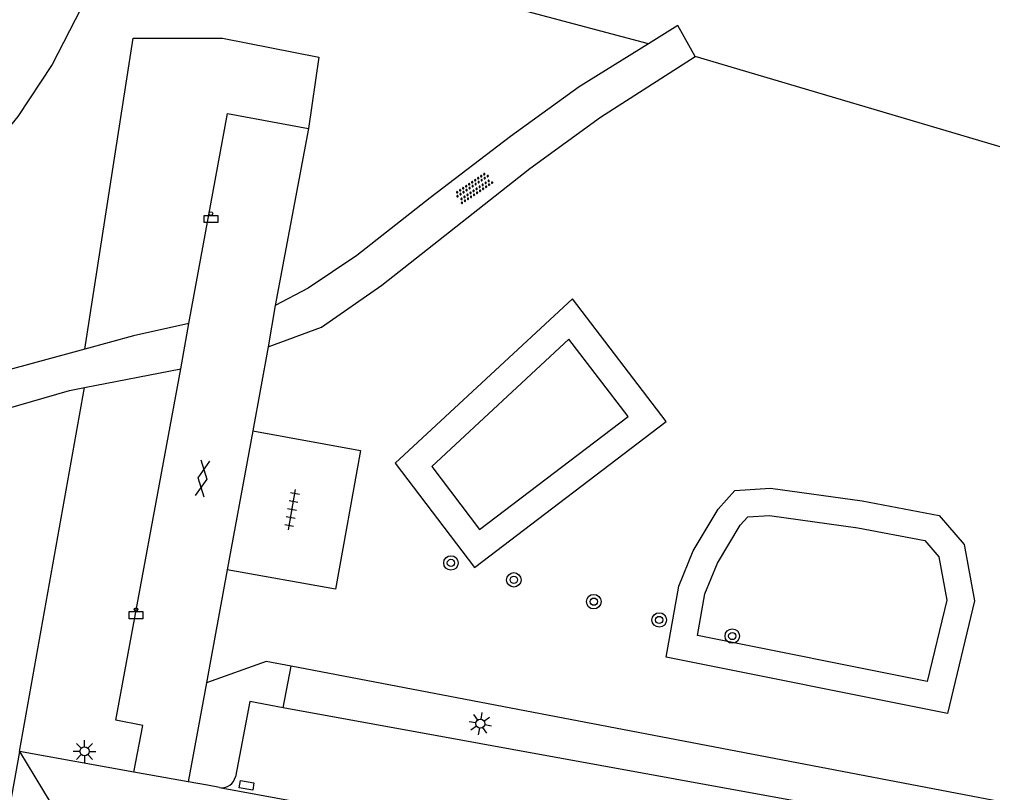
# Model space of a CAD drawing. Extents: x 133000 to 136000, y 400500 to 403500.
# Drawn here: x 133432.7 to 133486.3, y 400705.9 to 400748.5 of the extents above; entities that cross this region are included whole.
import ezdxf

# ---------------------------------------------------------------- set-up
doc = ezdxf.new("R2010")
doc.units = 0
for name, color, linetype in [('gg-knt-onverhard', 7, 'Continuous'), ('gg-knt-verharding', 7, 'Continuous'), ('gg-knt-verharding nz', 7, 'Continuous'), ('gt-grn-groengrens', 7, 'Continuous'), ('gt-grn-weggrens', 7, 'Continuous'), ('gt-symb-afvalbak', 7, 'Continuous'), ('gt-symb-boom', 7, 'Continuous'), ('gt-symb-gesloten verharding', 7, 'Continuous'), ('gt-symb-kolk center center', 7, 'Continuous'), ('gt-symb-lichtmast', 7, 'Continuous'), ('gt-symb-overige verharding', 7, 'Continuous'), ('gt-symb-tegel verharding', 7, 'Continuous')]:
    doc.layers.add(name, color=color, linetype=linetype)

# ---------------------------------------------------------------- blocks, each defined once
blk = doc.blocks.new('gt0-BOOM')
at = {"layer": 'gt-symb-boom'}
for radius in [0.4, 0.2]:
    blk.add_circle((0, 0), radius, dxfattribs=at)
blk = doc.blocks.new('gt0-ABAK')
at = {"layer": 'gt-symb-afvalbak'}
blk.add_lwpolyline([(0.375, -0.5), (-0.375, -0.5), (-0.375, -0.1), (0.375, -0.1)], close=True, dxfattribs=at)
blk.add_circle((0, 0), 0.1, dxfattribs=at)
blk = doc.blocks.new('gt0-OVH')
at = {"layer": 'gt-symb-overige verharding'}
for points in [[(-0.972, 0.298), (-0.967, 0.308), (-0.965, 0.319), (-0.966, 0.33), (-0.971, 0.34), (-0.978, 0.348), (-0.988, 0.353), (-0.999, 0.355), (-1.01, 0.354), (-1.02, 0.349), (-1.028, 0.342), (-1.033, 0.332), (-1.035, 0.321), (-1.034, 0.31), (-1.029, 0.3), (-1.022, 0.292), (-1.012, 0.287), (-1.001, 0.285), (-0.99, 0.286), (-0.98, 0.291)], [(-0.872, 0.106), (-0.867, 0.116), (-0.865, 0.126), (-0.866, 0.137), (-0.871, 0.147), (-0.878, 0.156), (-0.888, 0.161), (-0.899, 0.163), (-0.91, 0.162), (-0.92, 0.157), (-0.928, 0.15), (-0.933, 0.14), (-0.935, 0.129), (-0.934, 0.118), (-0.929, 0.108), (-0.922, 0.1), (-0.912, 0.095), (-0.901, 0.092), (-0.89, 0.094), (-0.88, 0.098)], [(-0.772, 0.298), (-0.767, 0.308), (-0.765, 0.319), (-0.766, 0.33), (-0.771, 0.34), (-0.778, 0.348), (-0.788, 0.353), (-0.799, 0.355), (-0.81, 0.354), (-0.82, 0.349), (-0.828, 0.342), (-0.833, 0.332), (-0.835, 0.321), (-0.834, 0.31), (-0.829, 0.3), (-0.822, 0.292), (-0.812, 0.287), (-0.801, 0.285), (-0.79, 0.286), (-0.78, 0.291)], [(-0.672, 0.106), (-0.667, 0.116), (-0.665, 0.126), (-0.666, 0.137), (-0.671, 0.147), (-0.678, 0.156), (-0.688, 0.161), (-0.699, 0.163), (-0.71, 0.162), (-0.72, 0.157), (-0.728, 0.15), (-0.733, 0.14), (-0.735, 0.129), (-0.734, 0.118), (-0.729, 0.108), (-0.722, 0.1), (-0.712, 0.095), (-0.701, 0.092), (-0.69, 0.094), (-0.68, 0.098)], [(-0.572, 0.298), (-0.567, 0.308), (-0.565, 0.319), (-0.566, 0.33), (-0.571, 0.34), (-0.578, 0.348), (-0.588, 0.353), (-0.599, 0.355), (-0.61, 0.354), (-0.62, 0.349), (-0.628, 0.342), (-0.633, 0.332), (-0.635, 0.321), (-0.634, 0.31), (-0.629, 0.3), (-0.622, 0.292), (-0.612, 0.287), (-0.601, 0.285), (-0.59, 0.286), (-0.58, 0.291)], [(-0.472, 0.106), (-0.467, 0.116), (-0.465, 0.126), (-0.466, 0.137), (-0.471, 0.147), (-0.478, 0.156), (-0.488, 0.161), (-0.499, 0.163), (-0.51, 0.162), (-0.52, 0.157), (-0.528, 0.15), (-0.533, 0.14), (-0.535, 0.129), (-0.534, 0.118), (-0.529, 0.108), (-0.522, 0.1), (-0.512, 0.095), (-0.501, 0.092), (-0.49, 0.094), (-0.48, 0.098)], [(-0.372, 0.298), (-0.367, 0.308), (-0.365, 0.319), (-0.366, 0.33), (-0.371, 0.34), (-0.378, 0.348), (-0.388, 0.353), (-0.399, 0.355), (-0.41, 0.354), (-0.42, 0.349), (-0.428, 0.342), (-0.433, 0.332), (-0.435, 0.321), (-0.434, 0.31), (-0.429, 0.3), (-0.422, 0.292), (-0.412, 0.287), (-0.401, 0.285), (-0.39, 0.286), (-0.38, 0.291)], [(-0.272, 0.106), (-0.267, 0.116), (-0.265, 0.126), (-0.266, 0.137), (-0.271, 0.147), (-0.278, 0.156), (-0.288, 0.161), (-0.299, 0.163), (-0.31, 0.162), (-0.32, 0.157), (-0.328, 0.15), (-0.333, 0.14), (-0.335, 0.129), (-0.334, 0.118), (-0.329, 0.108), (-0.322, 0.1), (-0.312, 0.095), (-0.301, 0.092), (-0.29, 0.094), (-0.28, 0.098)], [(-0.172, 0.298), (-0.167, 0.308), (-0.165, 0.319), (-0.166, 0.33), (-0.171, 0.34), (-0.178, 0.348), (-0.188, 0.353), (-0.199, 0.355), (-0.21, 0.354), (-0.22, 0.349), (-0.228, 0.342), (-0.233, 0.332), (-0.235, 0.321), (-0.234, 0.31), (-0.229, 0.3), (-0.222, 0.292), (-0.212, 0.287), (-0.201, 0.285), (-0.19, 0.286), (-0.18, 0.291)], [(-0.072, 0.106), (-0.067, 0.116), (-0.065, 0.126), (-0.066, 0.137), (-0.071, 0.147), (-0.078, 0.156), (-0.088, 0.161), (-0.099, 0.163), (-0.11, 0.162), (-0.12, 0.157), (-0.128, 0.15), (-0.133, 0.14), (-0.135, 0.129), (-0.134, 0.118), (-0.129, 0.108), (-0.122, 0.1), (-0.112, 0.095), (-0.101, 0.092), (-0.09, 0.094), (-0.08, 0.098)], [(0.028, 0.298), (0.033, 0.308), (0.035, 0.319), (0.034, 0.33), (0.029, 0.34), (0.022, 0.348), (0.012, 0.353), (0.001, 0.355), (-0.01, 0.354), (-0.02, 0.349), (-0.028, 0.342), (-0.033, 0.332), (-0.035, 0.321), (-0.034, 0.31), (-0.029, 0.3), (-0.022, 0.292), (-0.012, 0.287), (-0.001, 0.285), (0.01, 0.286), (0.02, 0.291)], [(0.128, 0.106), (0.133, 0.116), (0.135, 0.126), (0.134, 0.137), (0.129, 0.147), (0.122, 0.156), (0.112, 0.161), (0.101, 0.163), (0.09, 0.162), (0.08, 0.157), (0.072, 0.15), (0.067, 0.14), (0.065, 0.129), (0.066, 0.118), (0.071, 0.108), (0.078, 0.1), (0.088, 0.095), (0.099, 0.092), (0.11, 0.094), (0.12, 0.098)], [(0.228, 0.298), (0.233, 0.308), (0.235, 0.319), (0.234, 0.33), (0.229, 0.34), (0.222, 0.348), (0.212, 0.353), (0.201, 0.355), (0.19, 0.354), (0.18, 0.349), (0.172, 0.342), (0.167, 0.332), (0.165, 0.321), (0.166, 0.31), (0.171, 0.3), (0.178, 0.292), (0.188, 0.287), (0.199, 0.285), (0.21, 0.286), (0.22, 0.291)], [(0.328, 0.106), (0.333, 0.116), (0.335, 0.126), (0.334, 0.137), (0.329, 0.147), (0.322, 0.156), (0.312, 0.161), (0.301, 0.163), (0.29, 0.162), (0.28, 0.157), (0.272, 0.15), (0.267, 0.14), (0.265, 0.129), (0.266, 0.118), (0.271, 0.108), (0.278, 0.1), (0.288, 0.095), (0.299, 0.092), (0.31, 0.094), (0.32, 0.098)], [(0.428, 0.298), (0.433, 0.308), (0.435, 0.319), (0.434, 0.33), (0.429, 0.34), (0.422, 0.348), (0.412, 0.353), (0.401, 0.355), (0.39, 0.354), (0.38, 0.349), (0.372, 0.342), (0.367, 0.332), (0.365, 0.321), (0.366, 0.31), (0.371, 0.3), (0.378, 0.292), (0.388, 0.287), (0.399, 0.285), (0.41, 0.286), (0.42, 0.291)], [(0.528, 0.106), (0.533, 0.116), (0.535, 0.126), (0.534, 0.137), (0.529, 0.147), (0.522, 0.156), (0.512, 0.161), (0.501, 0.163), (0.49, 0.162), (0.48, 0.157), (0.472, 0.15), (0.467, 0.14), (0.465, 0.129), (0.466, 0.118), (0.471, 0.108), (0.478, 0.1), (0.488, 0.095), (0.499, 0.092), (0.51, 0.094), (0.52, 0.098)], [(0.628, 0.298), (0.633, 0.308), (0.635, 0.319), (0.634, 0.33), (0.629, 0.34), (0.622, 0.348), (0.612, 0.353), (0.601, 0.355), (0.59, 0.354), (0.58, 0.349), (0.572, 0.342), (0.567, 0.332), (0.565, 0.321), (0.566, 0.31), (0.571, 0.3), (0.578, 0.292), (0.588, 0.287), (0.599, 0.285), (0.61, 0.286), (0.62, 0.291)], [(0.728, 0.106), (0.733, 0.116), (0.735, 0.126), (0.734, 0.137), (0.729, 0.147), (0.722, 0.156), (0.712, 0.161), (0.701, 0.163), (0.69, 0.162), (0.68, 0.157), (0.672, 0.15), (0.667, 0.14), (0.665, 0.129), (0.666, 0.118), (0.671, 0.108), (0.678, 0.1), (0.688, 0.095), (0.699, 0.092), (0.71, 0.094), (0.72, 0.098)], [(0.828, 0.298), (0.833, 0.308), (0.835, 0.319), (0.834, 0.33), (0.829, 0.34), (0.822, 0.348), (0.812, 0.353), (0.801, 0.355), (0.79, 0.354), (0.78, 0.349), (0.772, 0.342), (0.767, 0.332), (0.765, 0.321), (0.766, 0.31), (0.771, 0.3), (0.778, 0.292), (0.788, 0.287), (0.799, 0.285), (0.81, 0.286), (0.82, 0.291)], [(0.928, 0.106), (0.933, 0.116), (0.935, 0.126), (0.934, 0.137), (0.929, 0.147), (0.922, 0.156), (0.912, 0.161), (0.901, 0.163), (0.89, 0.162), (0.88, 0.157), (0.872, 0.15), (0.867, 0.14), (0.865, 0.129), (0.866, 0.118), (0.871, 0.108), (0.878, 0.1), (0.888, 0.095), (0.899, 0.092), (0.91, 0.094), (0.92, 0.098)], [(1.028, 0.298), (1.033, 0.308), (1.035, 0.319), (1.034, 0.33), (1.029, 0.34), (1.022, 0.348), (1.012, 0.353), (1.001, 0.355), (0.99, 0.354), (0.98, 0.349), (0.972, 0.342), (0.967, 0.332), (0.965, 0.321), (0.966, 0.31), (0.971, 0.3), (0.978, 0.292), (0.988, 0.287), (0.999, 0.285), (1.01, 0.286), (1.02, 0.291)], [(-0.972, -0.142), (-0.967, -0.132), (-0.965, -0.121), (-0.966, -0.11), (-0.971, -0.1), (-0.978, -0.092), (-0.988, -0.087), (-0.999, -0.085), (-1.01, -0.086), (-1.02, -0.091), (-1.028, -0.098), (-1.033, -0.108), (-1.035, -0.119), (-1.034, -0.13), (-1.029, -0.14), (-1.022, -0.148), (-1.012, -0.153), (-1.001, -0.155), (-0.99, -0.154), (-0.98, -0.149)], [(-0.872, -0.334), (-0.867, -0.324), (-0.865, -0.314), (-0.866, -0.303), (-0.871, -0.293), (-0.878, -0.284), (-0.888, -0.279), (-0.899, -0.277), (-0.91, -0.278), (-0.92, -0.283), (-0.928, -0.29), (-0.933, -0.3), (-0.935, -0.311), (-0.934, -0.322), (-0.929, -0.332), (-0.922, -0.34), (-0.912, -0.345), (-0.901, -0.348), (-0.89, -0.346), (-0.88, -0.342)], [(-0.772, -0.142), (-0.767, -0.132), (-0.765, -0.121), (-0.766, -0.11), (-0.771, -0.1), (-0.778, -0.092), (-0.788, -0.087), (-0.799, -0.085), (-0.81, -0.086), (-0.82, -0.091), (-0.828, -0.098), (-0.833, -0.108), (-0.835, -0.119), (-0.834, -0.13), (-0.829, -0.14), (-0.822, -0.148), (-0.812, -0.153), (-0.801, -0.155), (-0.79, -0.154), (-0.78, -0.149)], [(-0.672, -0.334), (-0.667, -0.324), (-0.665, -0.314), (-0.666, -0.303), (-0.671, -0.293), (-0.678, -0.284), (-0.688, -0.279), (-0.699, -0.277), (-0.71, -0.278), (-0.72, -0.283), (-0.728, -0.29), (-0.733, -0.3), (-0.735, -0.311), (-0.734, -0.322), (-0.729, -0.332), (-0.722, -0.34), (-0.712, -0.345), (-0.701, -0.348), (-0.69, -0.346), (-0.68, -0.342)], [(-0.572, -0.142), (-0.567, -0.132), (-0.565, -0.121), (-0.566, -0.11), (-0.571, -0.1), (-0.578, -0.092), (-0.588, -0.087), (-0.599, -0.085), (-0.61, -0.086), (-0.62, -0.091), (-0.628, -0.098), (-0.633, -0.108), (-0.635, -0.119), (-0.634, -0.13), (-0.629, -0.14), (-0.622, -0.148), (-0.612, -0.153), (-0.601, -0.155), (-0.59, -0.154), (-0.58, -0.149)], [(-0.472, -0.334), (-0.467, -0.324), (-0.465, -0.314), (-0.466, -0.303), (-0.471, -0.293), (-0.478, -0.284), (-0.488, -0.279), (-0.499, -0.277), (-0.51, -0.278), (-0.52, -0.283), (-0.528, -0.29), (-0.533, -0.3), (-0.535, -0.311), (-0.534, -0.322), (-0.529, -0.332), (-0.522, -0.34), (-0.512, -0.345), (-0.501, -0.348), (-0.49, -0.346), (-0.48, -0.342)], [(-0.372, -0.142), (-0.367, -0.132), (-0.365, -0.121), (-0.366, -0.11), (-0.371, -0.1), (-0.378, -0.092), (-0.388, -0.087), (-0.399, -0.085), (-0.41, -0.086), (-0.42, -0.091), (-0.428, -0.098), (-0.433, -0.108), (-0.435, -0.119), (-0.434, -0.13), (-0.429, -0.14), (-0.422, -0.148), (-0.412, -0.153), (-0.401, -0.155), (-0.39, -0.154), (-0.38, -0.149)], [(-0.272, -0.334), (-0.267, -0.324), (-0.265, -0.314), (-0.266, -0.303), (-0.271, -0.293), (-0.278, -0.284), (-0.288, -0.279), (-0.299, -0.277), (-0.31, -0.278), (-0.32, -0.283), (-0.328, -0.29), (-0.333, -0.3), (-0.335, -0.311), (-0.334, -0.322), (-0.329, -0.332), (-0.322, -0.34), (-0.312, -0.345), (-0.301, -0.348), (-0.29, -0.346), (-0.28, -0.342)], [(-0.172, -0.142), (-0.167, -0.132), (-0.165, -0.121), (-0.166, -0.11), (-0.171, -0.1), (-0.178, -0.092), (-0.188, -0.087), (-0.199, -0.085), (-0.21, -0.086), (-0.22, -0.091), (-0.228, -0.098), (-0.233, -0.108), (-0.235, -0.119), (-0.234, -0.13), (-0.229, -0.14), (-0.222, -0.148), (-0.212, -0.153), (-0.201, -0.155), (-0.19, -0.154), (-0.18, -0.149)], [(-0.072, -0.334), (-0.067, -0.324), (-0.065, -0.314), (-0.066, -0.303), (-0.071, -0.293), (-0.078, -0.284), (-0.088, -0.279), (-0.099, -0.277), (-0.11, -0.278), (-0.12, -0.283), (-0.128, -0.29), (-0.133, -0.3), (-0.135, -0.311), (-0.134, -0.322), (-0.129, -0.332), (-0.122, -0.34), (-0.112, -0.345), (-0.101, -0.348), (-0.09, -0.346), (-0.08, -0.342)], [(0.028, -0.142), (0.033, -0.132), (0.035, -0.121), (0.034, -0.11), (0.029, -0.1), (0.022, -0.092), (0.012, -0.087), (0.001, -0.085), (-0.01, -0.086), (-0.02, -0.091), (-0.028, -0.098), (-0.033, -0.108), (-0.035, -0.119), (-0.034, -0.13), (-0.029, -0.14), (-0.022, -0.148), (-0.012, -0.153), (-0.001, -0.155), (0.01, -0.154), (0.02, -0.149)], [(0.128, -0.334), (0.133, -0.324), (0.135, -0.314), (0.134, -0.303), (0.129, -0.293), (0.122, -0.284), (0.112, -0.279), (0.101, -0.277), (0.09, -0.278), (0.08, -0.283), (0.072, -0.29), (0.067, -0.3), (0.065, -0.311), (0.066, -0.322), (0.071, -0.332), (0.078, -0.34), (0.088, -0.345), (0.099, -0.348), (0.11, -0.346), (0.12, -0.342)], [(0.228, -0.142), (0.233, -0.132), (0.235, -0.121), (0.234, -0.11), (0.229, -0.1), (0.222, -0.092), (0.212, -0.087), (0.201, -0.085), (0.19, -0.086), (0.18, -0.091), (0.172, -0.098), (0.167, -0.108), (0.165, -0.119), (0.166, -0.13), (0.171, -0.14), (0.178, -0.148), (0.188, -0.153), (0.199, -0.155), (0.21, -0.154), (0.22, -0.149)], [(0.328, -0.334), (0.333, -0.324), (0.335, -0.314), (0.334, -0.303), (0.329, -0.293), (0.322, -0.284), (0.312, -0.279), (0.301, -0.277), (0.29, -0.278), (0.28, -0.283), (0.272, -0.29), (0.267, -0.3), (0.265, -0.311), (0.266, -0.322), (0.271, -0.332), (0.278, -0.34), (0.288, -0.345), (0.299, -0.348), (0.31, -0.346), (0.32, -0.342)], [(0.428, -0.142), (0.433, -0.132), (0.435, -0.121), (0.434, -0.11), (0.429, -0.1), (0.422, -0.092), (0.412, -0.087), (0.401, -0.085), (0.39, -0.086), (0.38, -0.091), (0.372, -0.098), (0.367, -0.108), (0.365, -0.119), (0.366, -0.13), (0.371, -0.14), (0.378, -0.148), (0.388, -0.153), (0.399, -0.155), (0.41, -0.154), (0.42, -0.149)], [(0.528, -0.334), (0.533, -0.324), (0.535, -0.314), (0.534, -0.303), (0.529, -0.293), (0.522, -0.284), (0.512, -0.279), (0.501, -0.277), (0.49, -0.278), (0.48, -0.283), (0.472, -0.29), (0.467, -0.3), (0.465, -0.311), (0.466, -0.322), (0.471, -0.332), (0.478, -0.34), (0.488, -0.345), (0.499, -0.348), (0.51, -0.346), (0.52, -0.342)], [(0.628, -0.142), (0.633, -0.132), (0.635, -0.121), (0.634, -0.11), (0.629, -0.1), (0.622, -0.092), (0.612, -0.087), (0.601, -0.085), (0.59, -0.086), (0.58, -0.091), (0.572, -0.098), (0.567, -0.108), (0.565, -0.119), (0.566, -0.13), (0.571, -0.14), (0.578, -0.148), (0.588, -0.153), (0.599, -0.155), (0.61, -0.154), (0.62, -0.149)], [(0.728, -0.334), (0.733, -0.324), (0.735, -0.314), (0.734, -0.303), (0.729, -0.293), (0.722, -0.284), (0.712, -0.279), (0.701, -0.277), (0.69, -0.278), (0.68, -0.283), (0.672, -0.29), (0.667, -0.3), (0.665, -0.311), (0.666, -0.322), (0.671, -0.332), (0.678, -0.34), (0.688, -0.345), (0.699, -0.348), (0.71, -0.346), (0.72, -0.342)], [(0.828, -0.142), (0.833, -0.132), (0.835, -0.121), (0.834, -0.11), (0.829, -0.1), (0.822, -0.092), (0.812, -0.087), (0.801, -0.085), (0.79, -0.086), (0.78, -0.091), (0.772, -0.098), (0.767, -0.108), (0.765, -0.119), (0.766, -0.13), (0.771, -0.14), (0.778, -0.148), (0.788, -0.153), (0.799, -0.155), (0.81, -0.154), (0.82, -0.149)], [(0.928, -0.334), (0.933, -0.324), (0.935, -0.314), (0.934, -0.303), (0.929, -0.293), (0.922, -0.284), (0.912, -0.279), (0.901, -0.277), (0.89, -0.278), (0.88, -0.283), (0.872, -0.29), (0.867, -0.3), (0.865, -0.311), (0.866, -0.322), (0.871, -0.332), (0.878, -0.34), (0.888, -0.345), (0.899, -0.348), (0.91, -0.346), (0.92, -0.342)], [(1.028, -0.142), (1.033, -0.132), (1.035, -0.121), (1.034, -0.11), (1.029, -0.1), (1.022, -0.092), (1.012, -0.087), (1.001, -0.085), (0.99, -0.086), (0.98, -0.091), (0.972, -0.098), (0.967, -0.108), (0.965, -0.119), (0.966, -0.13), (0.971, -0.14), (0.978, -0.148), (0.988, -0.153), (0.999, -0.155), (1.01, -0.154), (1.02, -0.149)]]:
    blk.add_lwpolyline(points, close=True, dxfattribs=at)
blk = doc.blocks.new('gt0-TEG1')
at = {"layer": 'gt-symb-tegel verharding'}
for p, q in [((-1.125, 0), (1.125, 0)), ((-0.9, -0.25), (-0.9, 0.25)), ((-0.45, -0.25), (-0.45, 0.25)), ((0, -0.25), (0, 0.25)), ((0.45, -0.25), (0.45, 0.25)), ((0.9, -0.25), (0.9, 0.25))]:
    blk.add_line(p, q, dxfattribs=at)
blk = doc.blocks.new('gt0-GESVH1')
at = {"layer": 'gt-symb-gesloten verharding'}
for p, q in [((-0.992, -0.261), (0.008, 0.239)), ((0.008, -0.261), (-0.992, 0.239)), ((0.008, 0.239), (1.008, -0.261)), ((1.008, 0.239), (0.008, -0.261))]:
    blk.add_line(p, q, dxfattribs=at)
blk = doc.blocks.new('gt0-LMAST')
at = {"layer": 'gt-symb-lichtmast'}
for p, q in [((-0.005, 0.246), (-0.005, 0.621)), ((-0.182, 0.173), (-0.447, 0.438)), ((0.172, 0.173), (0.437, 0.438)), ((-0.255, -0.004), (-0.63, -0.004)), ((-0.182, -0.181), (-0.447, -0.446)), ((-0.005, -0.254), (-0.005, -0.629)), ((0.437, -0.446), (0.172, -0.181)), ((0.245, -0.004), (0.62, -0.004))]:
    blk.add_line(p, q, dxfattribs=at)
blk.add_circle((-0.005, -0.004), 0.25, dxfattribs=at)
blk = doc.blocks.new('gt0-KOLKCC')
at = {"layer": 'gt-symb-kolk center center'}
blk.add_lwpolyline([(-0.375, 0.2), (0.375, 0.2), (0.375, -0.2), (-0.375, -0.2)], close=True, dxfattribs=at)

msp = doc.modelspace()

# ---------------------------------------------------------------- linework, layer by layer
at = {"layer": 'gg-knt-onverhard'}
for p, q in [((133436.281, 400730.362), (133427.487, 400727.971)), ((133436.263, 400728.238), (133441.573, 400729.268))]:
    msp.add_line(p, q, dxfattribs=at)
for points in [[(133469.925, 400746.496), (133468.977, 400748.208), (133467.363, 400747.207)], [(133467.363, 400747.207), (133463.543, 400744.838), (133459.748, 400742.091), (133455.322, 400738.71), (133451.289, 400735.52), (133448.592, 400733.727), (133446.784, 400732.774)], [(133446.398, 400730.482), (133449.334, 400731.577), (133452.653, 400733.883), (133460.823, 400740.324), (133464.714, 400743.153), (133469.925, 400746.496)], [(133442.022, 400731.779), (133438.975, 400731.095), (133436.281, 400730.362)], [(133428.453, 400726.055), (133435.452, 400728.081), (133436.263, 400728.238)]]:
    msp.add_lwpolyline(points, dxfattribs=at)
at = {"layer": 'gg-knt-verharding'}
for p, q in [((133448.612, 400742.533), (133446.784, 400732.774)), ((133446.784, 400732.774), (133446.398, 400730.482)), ((133441.573, 400729.268), (133442.022, 400731.779)), ((133446.398, 400730.482), (133445.545, 400725.851)), ((133438.006, 400709.894), (133441.573, 400729.268)), ((133445.545, 400725.851), (133444.134, 400718.185)), ((133444.134, 400718.185), (133443.213, 400713.18)), ((133443.213, 400713.18), (133442.989, 400711.963)), ((133442.989, 400711.963), (133441.983, 400706.498)), ((133516.061, 400698.052), (133447.221, 400710.587)), ((133432.69, 400708.17), (133430.809, 400697.827)), ((133438.983, 400707.038), (133432.69, 400708.17)), ((133441.983, 400706.498), (133438.983, 400707.038)), ((133443.052, 400706.305), (133441.983, 400706.498)), ((133443.72, 400706.185), (133443.052, 400706.305))]:
    msp.add_line(p, q, dxfattribs=at)
for points in [[(133442.022, 400731.779), (133444.161, 400743.361), (133448.612, 400742.533)], [(133445.545, 400725.851), (133451.48, 400724.777), (133450.105, 400717.12), (133444.134, 400718.185)], [(133447.221, 400710.587), (133445.39, 400710.92), (133444.591, 400706.782)], [(133438.983, 400707.038), (133439.483, 400709.607), (133438.006, 400709.894)]]:
    msp.add_lwpolyline(points, dxfattribs=at)
msp.add_arc((133443.844, 400706.938), 0.763, 260.662, 348.1929, dxfattribs=at)
at = {"layer": 'gg-knt-verharding nz'}
msp.add_line((133443.72, 400706.185), (133517.7, 400692.68), dxfattribs=at)
at = {"layer": 'gt-grn-groengrens'}
for p, q in [((133467.363, 400747.207), (133438.066, 400755.008)), ((133492.37, 400739.849), (133469.925, 400746.496)), ((133432.69, 400708.17), (133436.263, 400728.238)), ((133447.221, 400710.587), (133447.658, 400712.87))]:
    msp.add_line(p, q, dxfattribs=at)
for points in [[(133438.066, 400755.008), (133437.324, 400752.338), (133436.071, 400749.128), (133434.49, 400746.066), (133432.598, 400743.186), (133430.415, 400740.52), (133427.965, 400738.097), (133425.275, 400735.943), (133422.375, 400734.082), (133419.296, 400732.534), (133416.072, 400731.317), (133412.739, 400730.443), (133409.332, 400729.923), (133405.89, 400729.761), (133402.45, 400729.96), (133399.049, 400730.518), (133398.555, 400730.63), (133395.777, 400731.41), (133394.588, 400731.529)], [(133436.281, 400730.362), (133438.96, 400747.521), (133443.872, 400747.521), (133449.186, 400746.474), (133448.612, 400742.533)], [(133453.398, 400724.065), (133457.763, 400718.319), (133468.332, 400726.364), (133463.163, 400733.144), (133453.398, 400724.065)], [(133455.414, 400723.891), (133458.049, 400720.422), (133466.229, 400726.648), (133462.973, 400730.919), (133455.414, 400723.891)], [(133468.332, 400713.378), (133469.021, 400717.285), (133469.825, 400719.239), (133471.204, 400721.537), (133472.123, 400722.571), (133474.076, 400722.686), (133479.13, 400721.997), (133483.381, 400721.192), (133484.76, 400719.584), (133485.334, 400716.481), (133483.84, 400710.275), (133468.332, 400713.378)], [(133470.064, 400714.561), (133470.47, 400716.865), (133471.169, 400718.564), (133472.418, 400720.645), (133472.831, 400721.11), (133474.018, 400721.18), (133478.889, 400720.516), (133482.585, 400719.816), (133483.359, 400718.914), (133483.801, 400716.522), (133482.719, 400712.029), (133470.064, 400714.561)], [(133447.658, 400712.87), (133446.275, 400713.135), (133442.989, 400711.963)], [(133516.061, 400698.052), (133516.372, 400699.731), (133447.658, 400712.87)]]:
    msp.add_lwpolyline(points, dxfattribs=at)
at = {"layer": 'gt-grn-weggrens'}
msp.add_line((133432.69, 400708.17), (133438.952, 400697.837), dxfattribs=at)

# ---------------------------------------------------------------- block references
at = {"layer": 'gt-symb-afvalbak'}
for p in [(133443.24, 400737.842), (133439.108, 400715.995)]:
    msp.add_blockref('gt0-ABAK', p, dxfattribs=at)
at = {"layer": 'gt-symb-boom'}
for p in [(133456.469, 400718.571), (133459.935, 400717.638), (133464.342, 400716.435), (133467.948, 400715.425), (133471.975, 400714.54)]:
    msp.add_blockref('gt0-BOOM', p, dxfattribs=at)
at = {"layer": 'gt-symb-gesloten verharding', "rotation": -99.09480497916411}
msp.add_blockref('gt0-GESVH1', (133442.786, 400723.239), dxfattribs=at)
at = {"layer": 'gt-symb-kolk center center', "rotation": -9.848622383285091}
msp.add_blockref('gt0-KOLKCC', (133445.206, 400706.303), dxfattribs=at)
at = {"layer": 'gt-symb-lichtmast', "rotation": -10.30997039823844}
msp.add_blockref('gt0-LMAST', (133458.09, 400709.705), dxfattribs=at)
at = {"layer": 'gt-symb-lichtmast'}
msp.add_blockref('gt0-LMAST', (133436.277, 400708.181), dxfattribs=at)
at = {"layer": 'gt-symb-overige verharding', "rotation": -146.34172813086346}
msp.add_blockref('gt0-OVH', (133457.73, 400739.253), dxfattribs=at)
at = {"layer": 'gt-symb-tegel verharding', "rotation": 79.80279442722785}
msp.add_blockref('gt0-TEG1', (133447.71, 400721.506), dxfattribs=at)

doc.saveas('drawing.dxf')
